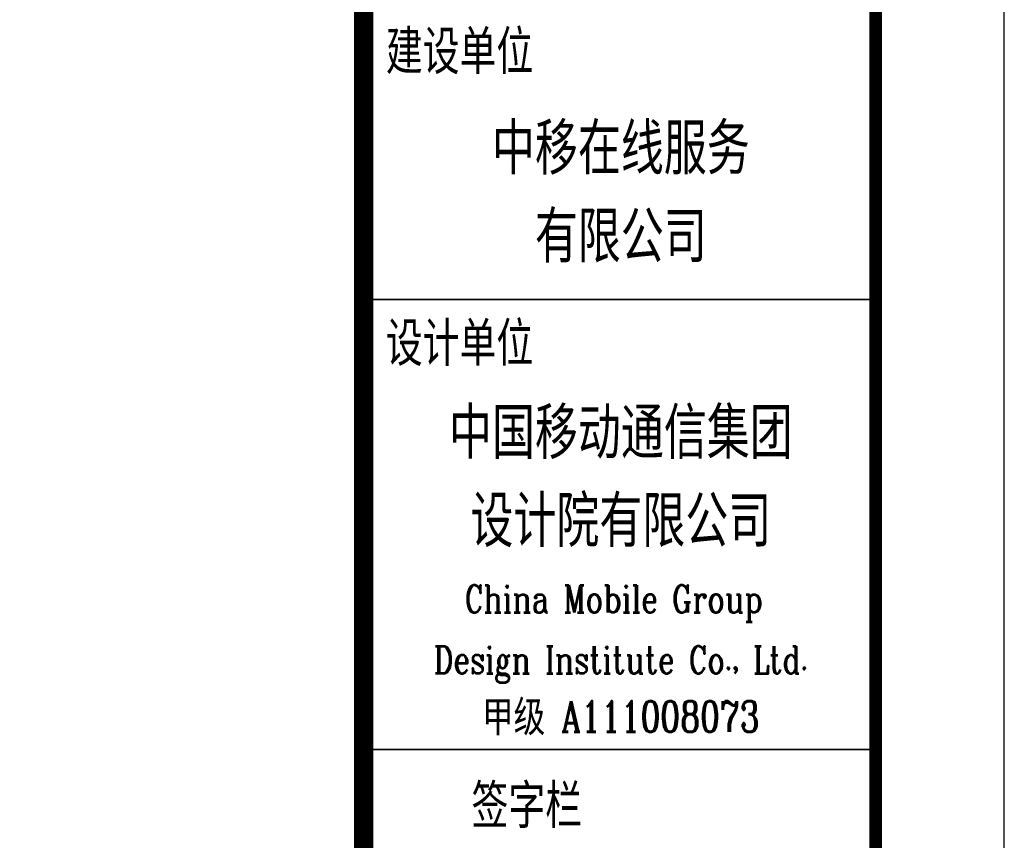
# Model space of a CAD drawing. Extents: x 797781 to 1255204, y 21234 to 1024248.
# Tile 413 of 656: x 1000037 to 1007693, y 372797 to 379177. Entities that reach past the tile are written whole.
import ezdxf
from ezdxf.enums import TextEntityAlignment as Align

# ---------------------------------------------------------------- set-up
doc = ezdxf.new("R2010")
doc.units = 0
doc.header["$LTSCALE"] = 1000
doc.header["$MEASUREMENT"] = 0
doc.layers.add('230303生产综合楼-平面图_t8$0$PUB_TITLE', color=4, linetype='Continuous')
doc.layers.add('230303生产综合楼-平面图_t8$0$图框', color=4, linetype='Continuous', lineweight=35)
doc.styles.add('230303生产综合楼-平面图_t8$0$-黑体', font='simhei.ttf', dxfattribs={"width": 0.8})
doc.styles.add('230303生产综合楼-平面图_t8$0$TK', font='complex_.ttf', dxfattribs={"width": 0.75, "bigfont": 'china'})

# ---------------------------------------------------------------- blocks, each defined once
blk = doc.blocks.new('230303生产综合楼-平面图_t8$0$图签')
at = {"layer": '230303生产综合楼-平面图_t8$0$图框', "color": 4}
for p, q in [((-4000, 25400), (0, 25400)), ((-4000, 21900), (0, 21900))]:
    blk.add_line(p, q, dxfattribs=at)
at = {"layer": '230303生产综合楼-平面图_t8$0$图框', "style": '230303生产综合楼-平面图_t8$0$-黑体', "width": 0.7}
for s, p in [('建设单位', (-3827.3, 27184.4)), ('设计单位', (-3827.3, 24915.9)), ('签字栏', (-3161.2, 21322.2))]:
    blk.add_text(s, height=300, dxfattribs=at).set_placement(p)
for s, p in [('中移在线服务', (-2000, 26409.5)), ('有限公司', (-2000, 25724.3)), ('中国移动通信集团', (-2000, 24198.5)), ('设计院有限公司', (-2000, 23513.2))]:
    blk.add_text(s, height=350, dxfattribs=at).set_placement(p, align=Align.CENTER)
at = {"layer": '230303生产综合楼-平面图_t8$0$图框', "color": 4, "style": '230303生产综合楼-平面图_t8$0$TK', "width": 0.75}
for s, height, p in [('China Mobile Group ', 213.333, (-2000, 22964.7)), ('Design Institute Co., Ltd.', 213.333, (-2000, 22491.3)), ('甲级 A111008073', 240, (-2000, 22037.7))]:
    blk.add_text(s, height=height, dxfattribs=at).set_placement(p, align=Align.CENTER)

msp = doc.modelspace()

# ---------------------------------------------------------------- linework, layer by layer
at = {"layer": '230303生产综合楼-平面图_t8$0$PUB_TITLE'}
msp.add_lwpolyline([(881593.5, 350600.2), (1007693.5, 350600.2), (1007693.5, 410000.2), (881593.5, 410000.2)], close=True, dxfattribs=at)
at = {"layer": '230303生产综合楼-平面图_t8$0$PUB_TITLE', "const_width": 100}
msp.add_lwpolyline([(884093.5, 351600.2), (1006693.5, 351600.2), (1006693.5, 409000.2), (884093.5, 409000.2)], close=True, dxfattribs=at)
at = {"layer": '230303生产综合楼-平面图_t8$0$图框', "const_width": 150}
msp.add_lwpolyline([(1002711.7, 409000.2), (1002711.7, 351600.2)], dxfattribs=at)

# ---------------------------------------------------------------- block references
msp.add_blockref('230303生产综合楼-平面图_t8$0$图签', (1006711.7, 351602.3))

doc.saveas('drawing.dxf')
